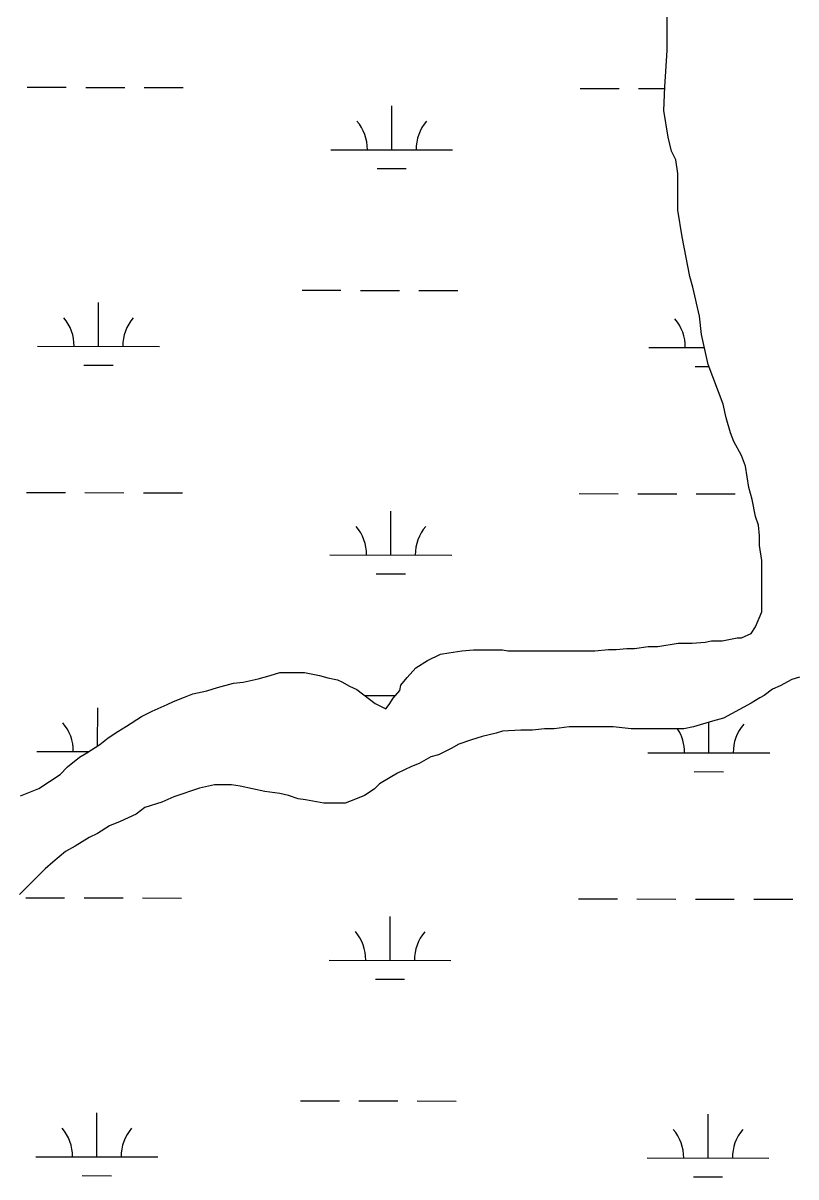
# Model space of a CAD drawing. Extents: x 3187622 to 3225504, y 800805 to 826213.
# Drawn here: x 3211551 to 3212185, y 819674 to 820621 of the extents above; entities that cross this region are included whole.
import ezdxf

# ---------------------------------------------------------------- set-up
doc = ezdxf.new("R2010")
doc.units = 0
doc.layers.add('V-SITE-VEGE', color=7, linetype='Continuous')
doc.layers.add('V-WETL-SWMP', color=7, linetype='Continuous')

msp = doc.modelspace()

# ---------------------------------------------------------------- linework, layer by layer
at = {"layer": 'V-SITE-VEGE'}
for p, q in [((3212079.34, 820598.95), (3212079.32, 820626.23)), ((3212077.61, 820569.03), (3212079.34, 820598.95)), ((3212076.75, 820549.67), (3212077.61, 820569.03)), ((3212080.29, 820527.68), (3212076.75, 820549.67)), ((3212082.94, 820516.24), (3212080.29, 820527.68)), ((3212086.46, 820509.2), (3212082.94, 820516.24)), ((3212088.23, 820497.76), (3212086.46, 820509.2)), ((3212088.25, 820467.85), (3212088.23, 820497.76)), ((3212091.79, 820445.85), (3212088.25, 820467.85)), ((3212097.98, 820413.3), (3212091.79, 820445.85)), ((3212100.63, 820404.5), (3212097.98, 820413.3)), ((3212105.93, 820380.75), (3212100.63, 820404.5)), ((3212107.7, 820365.79), (3212105.93, 820380.75)), ((3212113.01, 820341.16), (3212107.7, 820365.79)), ((3212125.35, 820308.61), (3212113.01, 820341.16)), ((3212128, 820297.17), (3212125.35, 820308.61)), ((3212131.53, 820284.86), (3212128, 820297.17)), ((3212134.18, 820277.82), (3212131.53, 820284.86)), ((3212140.35, 820266.39), (3212134.18, 820277.82)), ((3212143.88, 820257.59), (3212140.35, 820266.39)), ((3212146.53, 820239.99), (3212143.88, 820257.59)), ((3212149.18, 820230.32), (3212146.53, 820239.99)), ((3212151.83, 820216.24), (3212149.18, 820230.32)), ((3212154.48, 820209.2), (3212151.83, 820216.24)), ((3212155.36, 820200.4), (3212154.48, 820209.2)), ((3212155.37, 820192.49), (3212155.36, 820200.4)), ((3212157.14, 820180.17), (3212155.37, 820192.49)), ((3212157.18, 820137.93), (3212157.14, 820180.17)), ((3212151.91, 820125.61), (3212157.18, 820137.93)), ((3212148.4, 820120.33), (3212151.91, 820125.61)), ((3212124.64, 820114.15), (3212136.96, 820116.8)), ((3212136.96, 820116.8), (3212140.48, 820116.8)), ((3212140.48, 820116.8), (3212148.4, 820120.33)), ((3211900.27, 820104.27), (3211910.83, 820106.04)), ((3211910.83, 820106.04), (3211920.5, 820106.93)), ((3211920.5, 820106.93), (3211944.26, 820106.95)), ((3211944.26, 820106.95), (3211948.66, 820106.07)), ((3211948.66, 820106.07), (3212019.94, 820106.14)), ((3212019.94, 820106.14), (3212031.37, 820107.02)), ((3212031.37, 820107.02), (3212037.54, 820107.03)), ((3212037.54, 820107.03), (3212046.33, 820107.92)), ((3212046.33, 820107.92), (3212052.49, 820107.92)), ((3212052.49, 820107.92), (3212063.93, 820109.69)), ((3212063.93, 820109.69), (3212071.85, 820109.7)), ((3212071.85, 820109.7), (3212088.57, 820112.35)), ((3212088.57, 820112.35), (3212100, 820112.36)), ((3212100, 820112.36), (3212110.56, 820113.25)), ((3212110.56, 820113.25), (3212115.84, 820114.14)), ((3212115.84, 820114.14), (3212124.64, 820114.15)), ((3211873, 820091.93), (3211882.67, 820098.09)), ((3211882.67, 820098.09), (3211893.23, 820103.38)), ((3211893.23, 820103.38), (3211900.27, 820104.27)), ((3211753.33, 820085.66), (3211761.25, 820088.31)), ((3211761.25, 820088.31), (3211781.49, 820088.33)), ((3211781.49, 820088.33), (3211793.81, 820085.7)), ((3211865.97, 820084), (3211873, 820091.93)), ((3211710.23, 820075.95), (3211723.42, 820079.48)), ((3211723.42, 820079.48), (3211731.34, 820080.37)), ((3211731.34, 820080.37), (3211743.66, 820083.02)), ((3211743.66, 820083.02), (3211753.33, 820085.66)), ((3211793.81, 820085.7), (3211800.85, 820083.95)), ((3211800.85, 820083.95), (3211808.77, 820082.19)), ((3211808.77, 820082.19), (3211812.29, 820080.43)), ((3211812.29, 820080.43), (3211818.46, 820076.92)), ((3211818.46, 820076.92), (3211824.62, 820074.29)), ((3211859.82, 820073.44), (3211860.69, 820077.84)), ((3211860.69, 820077.84), (3211865.97, 820084)), ((3212172.19, 820077.23), (3212166.03, 820074.58)), ((3212181.87, 820082.52), (3212172.19, 820077.23)), ((3212188.02, 820084.28), (3212181.87, 820082.52)), ((3211674.16, 820064.47), (3211682.95, 820068)), ((3211682.95, 820068), (3211689.99, 820070.65)), ((3211689.99, 820070.65), (3211701.43, 820073.3)), ((3211701.43, 820073.3), (3211710.23, 820075.95)), ((3211824.62, 820074.29), (3211839.59, 820062.86)), ((3211854.54, 820067.27), (3211859.82, 820073.44)), ((3212155.48, 820067.53), (3212148.44, 820063.13)), ((3212159, 820069.3), (3212155.48, 820067.53)), ((3212166.03, 820074.58), (3212159, 820069.3)), ((3211656.57, 820056.54), (3211668.88, 820061.83)), ((3211668.88, 820061.83), (3211674.16, 820064.47)), ((3211839.59, 820062.86), (3211848.39, 820058.47)), ((3211848.39, 820058.47), (3211851.03, 820061.99)), ((3211851.03, 820061.99), (3211854.54, 820067.27)), ((3212148.44, 820063.13), (3212125.58, 820050.79)), ((3211635.46, 820044.2), (3211647.77, 820052.13)), ((3211647.77, 820052.13), (3211656.57, 820056.54)), ((3212125.58, 820050.79), (3212116.78, 820048.14)), ((3211620.51, 820034.51), (3211628.42, 820039.8)), ((3211628.42, 820039.8), (3211635.46, 820044.2)), ((3211944.32, 820040.07), (3211939.04, 820038.31)), ((3211959.28, 820040.96), (3211944.32, 820040.07)), ((3211968.96, 820040.98), (3211959.28, 820040.96)), ((3211978.63, 820041.86), (3211968.96, 820040.98)), ((3211986.56, 820041.87), (3211978.63, 820041.86)), ((3211998.87, 820043.64), (3211986.56, 820041.87)), ((3212034.95, 820043.67), (3211998.87, 820043.64)), ((3212049.91, 820041.93), (3212034.95, 820043.67)), ((3212093.03, 820041.96), (3212049.91, 820041.93)), ((3212100.94, 820043.73), (3212093.03, 820041.96)), ((3212116.78, 820048.14), (3212100.94, 820043.73)), ((3211613.47, 820029.23), (3211620.51, 820034.51)), ((3211918.81, 820033.01), (3211908.25, 820029.48)), ((3211927.6, 820035.66), (3211918.81, 820033.01)), ((3211939.04, 820038.31), (3211927.6, 820035.66)), ((3211596.76, 820018.65), (3211602.92, 820022.18)), ((3211602.92, 820022.18), (3211613.47, 820029.23)), ((3211891.54, 820020.67), (3211885.38, 820018.9)), ((3211902.09, 820025.96), (3211891.54, 820020.67)), ((3211908.25, 820029.48), (3211902.09, 820025.96)), ((3211580.94, 820004.56), (3211587.09, 820010.72)), ((3211587.09, 820010.72), (3211596.76, 820018.65)), ((3211869.55, 820010.97), (3211858.12, 820005.68)), ((3211875.71, 820013.61), (3211869.55, 820010.97)), ((3211885.38, 820018.9), (3211875.71, 820013.61)), ((3211563.35, 819993.1), (3211580.94, 820004.56)), ((3211851.96, 820002.16), (3211843.16, 819996.87)), ((3211858.12, 820005.68), (3211851.96, 820002.16)), ((3211548.39, 819986.93), (3211563.35, 819993.1)), ((3211695.34, 819993.22), (3211674.23, 819986.16)), ((3211707.66, 819995.87), (3211695.34, 819993.22)), ((3211721.73, 819995.88), (3211707.66, 819995.87)), ((3211728.77, 819995.01), (3211721.73, 819995.88)), ((3211749.02, 819990.63), (3211728.77, 819995.01)), ((3211838.77, 819992.46), (3211830.85, 819987.18)), ((3211843.16, 819996.87), (3211838.77, 819992.46)), ((3211674.23, 819986.16), (3211664.55, 819981.75)), ((3211761.34, 819988.88), (3211749.02, 819990.63)), ((3211768.38, 819987.12), (3211761.34, 819988.88)), ((3211776.3, 819984.49), (3211768.38, 819987.12)), ((3211782.46, 819983.61), (3211776.3, 819984.49)), ((3211797.42, 819980.99), (3211782.46, 819983.61)), ((3211822.06, 819983.65), (3211815.02, 819981.01)), ((3211830.85, 819987.18), (3211822.06, 819983.65)), ((3211650.48, 819977.34), (3211643.44, 819972.05)), ((3211664.55, 819981.75), (3211650.48, 819977.34)), ((3211815.02, 819981.01), (3211797.42, 819980.99)), ((3211630.25, 819965.88), (3211621.45, 819962.36)), ((3211643.44, 819972.05), (3211630.25, 819965.88)), ((3211611.78, 819956.19), (3211604.74, 819952.66)), ((3211621.45, 819962.36), (3211611.78, 819956.19)), ((3211593.31, 819945.61), (3211585.39, 819941.21)), ((3211604.74, 819952.66), (3211593.31, 819945.61)), ((3211585.39, 819941.21), (3211574.84, 819932.4)), ((3211568.68, 819927.11), (3211547.59, 819905.98)), ((3211574.84, 819932.4), (3211568.68, 819927.11))]:
    msp.add_line(p, q, dxfattribs=at)
at = {"layer": 'V-WETL-SWMP'}
for p, q in [((3211554.01, 820568.68), (3211586.01, 820568.61)), ((3211602.01, 820568.58), (3211634.01, 820568.52)), ((3211650.01, 820568.48), (3211682.01, 820568.42)), ((3212007.92, 820567.75), (3212039.92, 820567.69)), ((3212055.92, 820567.66), (3212077.55, 820567.61)), ((3211853.23, 820517.33), (3211853.3, 820553.33)), ((3211803.23, 820517.43), (3211903.23, 820517.23)), ((3211841.19, 820501.92), (3211865.19, 820501.87)), ((3211779.58, 820402.05), (3211811.58, 820401.98)), ((3211827.58, 820401.95), (3211859.58, 820401.88)), ((3211875.58, 820401.85), (3211907.58, 820401.78)), ((3211612.42, 820355.96), (3211612.5, 820391.96)), ((3211562.42, 820356.06), (3211662.42, 820355.85)), ((3212064.33, 820355.04), (3212110.04, 820354.94)), ((3211600.39, 820340.55), (3211624.39, 820340.5)), ((3212102.3, 820339.53), (3212113.63, 820339.5)), ((3211553.34, 820236), (3211585.34, 820235.94)), ((3211601.34, 820235.91), (3211633.34, 820235.84)), ((3211649.34, 820235.81), (3211681.34, 820235.74)), ((3212007.24, 820235.08), (3212039.24, 820235.02)), ((3212055.24, 820234.98), (3212087.24, 820234.92)), ((3212103.24, 820234.88), (3212135.24, 820234.82)), ((3211852.55, 820184.65), (3211852.62, 820220.65)), ((3211802.55, 820184.76), (3211902.55, 820184.55)), ((3211840.52, 820169.25), (3211864.52, 820169.2)), ((3211831.2, 820069.26), (3211856.2, 820069.21)), ((3211611.76, 820028.08), (3211611.82, 820059.28)), ((3212113.65, 820022.26), (3212113.7, 820047.28)), ((3211561.75, 820023.38), (3211604.6, 820023.3)), ((3212063.65, 820022.36), (3212163.65, 820022.16)), ((3212101.62, 820006.85), (3212125.62, 820006.8)), ((3211552.66, 819903.33), (3211584.66, 819903.27)), ((3211600.66, 819903.23), (3211632.66, 819903.17)), ((3211648.66, 819903.13), (3211680.66, 819903.07)), ((3212006.57, 819902.41), (3212038.57, 819902.34)), ((3212054.57, 819902.31), (3212086.57, 819902.24)), ((3212102.56, 819902.21), (3212134.56, 819902.15)), ((3212150.56, 819902.11), (3212182.56, 819902.05)), ((3211851.87, 819851.98), (3211851.94, 819887.98)), ((3211801.87, 819852.08), (3211901.87, 819851.88)), ((3211839.84, 819836.57), (3211863.84, 819836.52)), ((3211778.23, 819736.7), (3211810.23, 819736.63)), ((3211826.23, 819736.6), (3211858.23, 819736.53)), ((3211874.23, 819736.5), (3211906.23, 819736.44)), ((3211611.07, 819690.61), (3211611.14, 819726.61)), ((3212112.98, 819689.58), (3212113.05, 819725.58)), ((3211561.07, 819690.71), (3211661.07, 819690.51)), ((3212062.98, 819689.69), (3212162.98, 819689.48)), ((3211599.04, 819675.2), (3211623.04, 819675.15)), ((3212100.94, 819674.18), (3212124.94, 819674.13))]:
    msp.add_line(p, q, dxfattribs=at)
for points in [[(3211580.94, 820004.56), (3211587.09, 820010.72), (3211596.76, 820018.65), (3211602.92, 820022.18), (3211613.47, 820029.22), (3211620.51, 820034.51), (3211628.42, 820039.8), (3211635.46, 820044.2), (3211647.77, 820052.13), (3211656.57, 820056.54), (3211668.88, 820061.83), (3211674.16, 820064.47), (3211682.95, 820068), (3211689.99, 820070.65), (3211701.43, 820073.3), (3211710.23, 820075.95), (3211723.42, 820079.48), (3211731.34, 820080.36), (3211743.66, 820083.02), (3211753.33, 820085.66), (3211761.25, 820088.31), (3211781.49, 820088.33), (3211793.81, 820085.7), (3211800.85, 820083.94), (3211808.77, 820082.19), (3211812.29, 820080.44), (3211818.46, 820076.92), (3211824.62, 820074.29), (3211839.59, 820062.86), (3211848.39, 820058.47), (3211851.03, 820061.99), (3211854.54, 820067.27), (3211859.82, 820073.44), (3211860.69, 820077.84), (3211865.97, 820084), (3211873, 820091.93), (3211882.67, 820098.09), (3211893.23, 820103.38), (3211900.27, 820104.27), (3211910.82, 820106.04), (3211920.5, 820106.93), (3211944.26, 820106.95), (3211948.66, 820106.07), (3212019.94, 820106.13), (3212031.38, 820107.02), (3212037.53, 820107.03), (3212046.33, 820107.92), (3212052.49, 820107.92), (3212063.93, 820109.69), (3212071.85, 820109.7), (3212088.57, 820112.35), (3212100, 820112.36), (3212110.56, 820113.25), (3212115.84, 820114.14), (3212124.64, 820114.15), (3212136.96, 820116.8), (3212140.48, 820116.8), (3212148.4, 820120.33), (3212151.91, 820125.61), (3212157.18, 820137.93), (3212157.14, 820180.17), (3212155.37, 820192.49), (3212155.37, 820200.41), (3212154.48, 820209.2), (3212151.83, 820216.24), (3212149.18, 820230.32), (3212146.53, 820239.99), (3212143.88, 820257.59), (3212140.35, 820266.39), (3212134.18, 820277.82), (3212131.53, 820284.86), (3212128, 820297.17), (3212125.35, 820308.61), (3212113, 820341.16), (3212107.7, 820365.79), (3212105.93, 820380.75), (3212100.63, 820404.5), (3212097.98, 820413.3), (3212091.79, 820445.85), (3212088.26, 820467.85), (3212088.23, 820497.77), (3212086.46, 820509.2), (3212082.93, 820516.24), (3212080.29, 820527.68), (3212076.75, 820549.67), (3212077.61, 820569.03), (3212079.34, 820598.95), (3212079.32, 820626.23)], [(3212188.02, 820084.28), (3212181.87, 820082.52), (3212172.19, 820077.23), (3212166.03, 820074.58), (3212159, 820069.3), (3212155.48, 820067.54), (3212148.45, 820063.13), (3212125.58, 820050.79), (3212116.78, 820048.14), (3212100.95, 820043.73), (3212093.03, 820041.96), (3212049.91, 820041.93), (3212034.95, 820043.67), (3211998.87, 820043.64), (3211986.56, 820041.87), (3211978.64, 820041.86), (3211968.96, 820040.97), (3211959.28, 820040.97), (3211944.32, 820040.07), (3211939.04, 820038.31), (3211927.6, 820035.66), (3211918.81, 820033.01), (3211908.25, 820029.48), (3211902.1, 820025.96), (3211891.54, 820020.67), (3211885.38, 820018.9), (3211875.71, 820013.61), (3211869.55, 820010.97), (3211858.12, 820005.68), (3211851.96, 820002.16), (3211843.16, 819996.87), (3211838.77, 819992.46), (3211830.85, 819987.18), (3211822.06, 819983.65), (3211815.02, 819981), (3211797.42, 819980.99), (3211782.46, 819983.62), (3211776.3, 819984.49), (3211768.38, 819987.12), (3211761.34, 819988.88), (3211749.02, 819990.63), (3211728.77, 819995.01), (3211721.73, 819995.88), (3211707.66, 819995.87), (3211695.34, 819993.22), (3211674.23, 819986.16), (3211664.55, 819981.75), (3211650.48, 819977.34), (3211643.44, 819972.06), (3211630.25, 819965.88), (3211621.45, 819962.36), (3211611.78, 819956.19), (3211604.74, 819952.66)], [(3211548.39, 819986.93), (3211563.35, 819993.1), (3211580.94, 820004.56)], [(3211604.74, 819952.66), (3211593.31, 819945.61), (3211585.39, 819941.21), (3211574.84, 819932.4), (3211568.69, 819927.11), (3211547.58, 819905.98)]]:
    msp.add_lwpolyline(points, dxfattribs=at)
for centre, start, end in [((3211797.98, 820517.91), 359.11148, 40.65514), ((3211908.47, 820517.69), 139.11148, 180.65514), ((3211557.18, 820356.54), 359.11148, 40.65514), ((3211667.67, 820356.32), 139.11148, 180.65514), ((3212059.09, 820355.52), 359.11148, 40.65514), ((3211797.31, 820185.24), 359.11148, 40.65514), ((3211907.79, 820185.02), 139.11148, 180.65514), ((3211556.5, 820023.87), 359.11148, 40.65514), ((3212058.41, 820022.85), 359.11148, 32.83486), ((3212168.9, 820022.62), 139.11148, 180.65514), ((3211796.63, 819852.57), 359.11148, 40.65514), ((3211907.11, 819852.34), 139.11148, 180.65514), ((3211555.83, 819691.19), 359.11148, 40.65514), ((3211666.31, 819690.97), 139.11148, 180.65514), ((3212057.73, 819690.17), 359.11148, 40.65514), ((3212168.22, 819689.95), 139.11148, 180.65514)]:
    msp.add_arc(centre, 35.25, start, end, dxfattribs=at)

doc.saveas('drawing.dxf')
